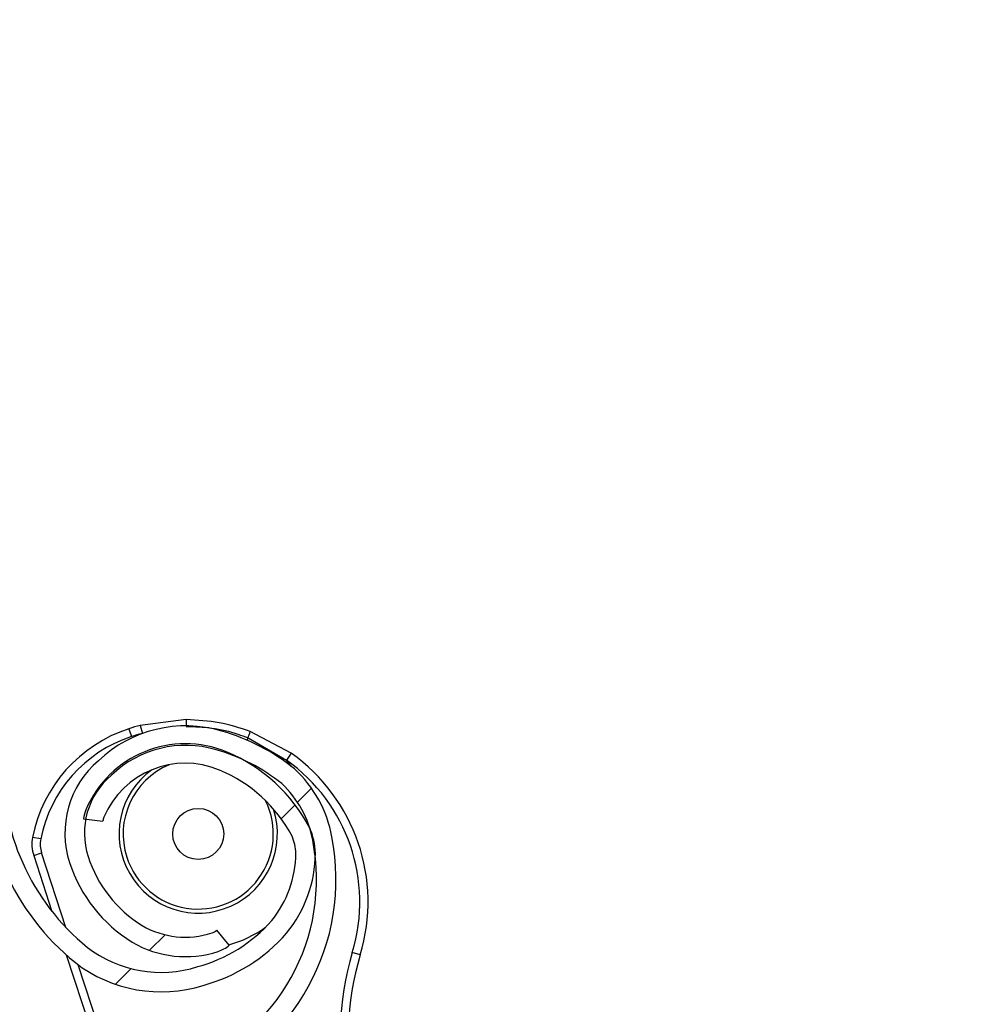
# Model space of a CAD drawing. Header units: inches. Extents: x 170 to 284, y 215 to 248.
# Tile 864 of 1056: x 235.944 to 236.064, y 224.978 to 225.1. Entities that reach past the tile are written whole.
import ezdxf

# ---------------------------------------------------------------- set-up
doc = ezdxf.new("R2010")
doc.units = ezdxf.units.IN
doc.header["$LTSCALE"] = 0.25
doc.header["$MEASUREMENT"] = 0
doc.layers.add('RH TOP OF HOOD', color=7, linetype='Continuous')
pattern_1 = [(45, (225.4196035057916, 218.4993357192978), (-0.03026527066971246, 0.03026527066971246), [])]

msp = doc.modelspace()

# ---------------------------------------------------------------- hatches: boundary and pattern name
at = {"layer": 'RH TOP OF HOOD'}
h = msp.add_hatch(dxfattribs=at)
h.set_pattern_fill('ANSI31', color=256, scale=0.34241245, angle=2.8e-322, style=0)
h.set_pattern_definition([(45, (225.4529552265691, 218.4993357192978), (-0.03026527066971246, 0.03026527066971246), [])])
edge = h.paths.add_edge_path(flags=0)
edge.add_arc((235.7395956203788, 224.3915581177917), 0.021400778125, 89.9999999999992, 390.52248781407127, ccw=False)
edge.add_line((235.7395956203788, 224.4129588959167), (235.8123582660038, 224.4129588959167))
edge.add_arc((235.8123582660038, 224.8238538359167), 0.4108949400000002, 270, 450.0000000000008)
edge.add_line((235.8123582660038, 225.2347487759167), (235.3287006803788, 225.2347487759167))
edge.add_arc((235.3287006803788, 225.2390289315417), 0.004280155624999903, 180.0000000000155, 269.9999999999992, ccw=False)
edge.add_line((235.3244205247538, 225.2390289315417), (235.3244205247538, 225.2818304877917))
edge.add_arc((235.3287006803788, 225.2818304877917), 0.004280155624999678, 360, 540, ccw=False)
edge.add_line((235.3329808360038, 225.2818304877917), (235.3329808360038, 225.2390289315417))
edge.add_line((235.3329808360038, 225.2390289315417), (235.3297484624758, 225.2390289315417))
edge.add_line((235.3297484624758, 225.2390289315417), (235.3297484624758, 225.2818304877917))
edge.add_arc((235.3287006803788, 225.2818304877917), 0.001047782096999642, 360, 540.0000000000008)
edge.add_line((235.3276528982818, 225.2818304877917), (235.3276528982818, 225.2390289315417))
edge.add_arc((235.3287006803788, 225.2390289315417), 0.001047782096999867, 180, 270)
edge.add_line((235.3287006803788, 225.2379811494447), (235.8123582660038, 225.2379811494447))
edge.add_arc((235.8123582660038, 224.8238538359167), 0.4141273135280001, 269.9999999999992, 450, ccw=False)
edge.add_line((235.8123582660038, 224.4097265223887), (235.7395956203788, 224.4097265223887))
edge.add_arc((235.7395956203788, 224.3915581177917), 0.018168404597, 450.0000000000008, 750.5224878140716)
edge.add_arc((235.754343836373, 224.4002532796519), 0.001047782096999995, 390.5224878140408, 495.0000000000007)
edge.add_line((235.753602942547, 224.4009941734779), (235.7449077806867, 224.3922990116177))
edge.add_line((235.7449077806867, 224.3922990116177), (235.7426221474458, 224.3945846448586))
edge.add_line((235.7426221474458, 224.3945846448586), (235.751317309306, 224.4032798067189))
edge.add_arc((235.754343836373, 224.4002532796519), 0.004280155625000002, 390.522487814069, 495.0000000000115, ccw=False)
h = msp.add_hatch(dxfattribs=at)
h.set_pattern_fill('ANSI31', color=256, scale=0.34241245, style=0)
h.set_pattern_definition(pattern_1)
edge = h.paths.add_edge_path(flags=0)
edge.add_line((235.7790065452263, 225.2304686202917), (235.4365940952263, 225.2304686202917))
edge.add_line((235.4365940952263, 225.2304686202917), (235.4365940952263, 225.2347487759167))
edge.add_line((235.4365940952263, 225.2347487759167), (235.7790065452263, 225.2347487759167))
edge.add_arc((235.7790065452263, 224.8238538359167), 0.4108949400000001, 269.9999999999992, 450, ccw=False)
edge.add_line((235.7790065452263, 224.4129588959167), (235.7062438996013, 224.4129588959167))
edge.add_line((235.7062438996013, 224.4129588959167), (235.7062438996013, 224.4172390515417))
edge.add_line((235.7062438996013, 224.4172390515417), (235.7790065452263, 224.4172390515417))
edge.add_arc((235.7790065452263, 224.8238538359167), 0.406614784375, 270, 450.0000000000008)
h = msp.add_hatch(dxfattribs=at)
h.set_pattern_fill('ANSI31', color=256, scale=0.34241245, angle=2.8e-322, style=0)
h.set_pattern_definition(pattern_1)
edge = h.paths.add_edge_path(flags=0)
edge.add_arc((235.7834019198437, 225.0727969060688), 0.001712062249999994, 337.1636403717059, 359.3740606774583)
edge.add_line((235.7851138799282, 225.0727782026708), (235.7875277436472, 225.0727518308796))
edge.add_arc((235.7834019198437, 225.0727969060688), 0.004126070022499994, 337.1636403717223, 359.37406067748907, ccw=False)
edge.add_arc((235.7751970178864, 225.0762520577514), 0.01302879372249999, 288.63980774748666, 337.1636403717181, ccw=False)
edge.add_arc((235.7739415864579, 225.0813877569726), 0.01830194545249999, 247.1636403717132, 287.2250133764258, ccw=False)
edge.add_arc((235.7714033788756, 225.0753603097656), 0.01176186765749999, 179.3044980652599, 247.1636403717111, ccw=False)
edge.add_arc((235.7752916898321, 225.0762121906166), 0.01566536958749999, 122.42070840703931, 182.5944401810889, ccw=False)
edge.add_arc((235.7807375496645, 225.0682344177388), 0.02532140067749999, 460.0178885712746, 483.1445737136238, ccw=False)
edge.add_arc((235.7780306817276, 225.0782168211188), 0.01504902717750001, 419.31935873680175, 456.4782900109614, ccw=False)
edge.add_arc((235.7719760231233, 225.0672797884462), 0.02754708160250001, 340.4721435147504, 420.0962141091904, ccw=False)
edge.add_arc((235.8064998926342, 225.0562710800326), 0.008748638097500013, 528.1222592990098, 675.1050725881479)
edge.add_arc((235.8562581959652, 225.0137686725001), 0.05672062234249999, 426.7342761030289, 500.1735401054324, ccw=False)
edge.add_arc((235.7959140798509, 224.8673823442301), 0.2150521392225, 410.5896679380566, 427.3696940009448, ccw=False)
edge.add_arc((235.9133579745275, 225.0119038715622), 0.02884824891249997, 352.32248383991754, 408.5773971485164, ccw=False)
edge.add_arc((235.9703530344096, 225.0067024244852), 0.0284373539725, 537.2842342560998, 590.8827079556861)
edge.add_arc((235.9615196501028, 224.9964896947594), 0.01494630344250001, 232.4550811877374, 287.7108324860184)
edge.add_arc((235.9611760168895, 225.0003497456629), 0.0187470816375, 285.1215149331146, 318.6032563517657)
edge.add_arc((235.9647618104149, 224.996424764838), 0.0134739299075, 321.0411977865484, 359.4372861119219)
edge.add_arc((235.972227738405, 224.9960673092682), 0.006011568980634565, 362.1461729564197, 382.8812140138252)
edge.add_arc((235.9617369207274, 224.989859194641), 0.01816498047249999, 388.0629004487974, 427.163640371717)
edge.add_arc((235.9645409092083, 224.9965177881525), 0.01094007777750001, 427.1636403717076, 517.1636403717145)
edge.add_arc((235.956178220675, 225.0000393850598), 0.001866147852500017, 517.1636403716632, 532.8058868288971)
edge.add_line((235.9543267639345, 225.0002730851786), (235.951931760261, 225.0005753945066))
edge.add_arc((235.956178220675, 225.0000393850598), 0.004280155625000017, 517.1636403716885, 532.805886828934, ccw=False)
edge.add_arc((235.9645409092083, 224.9965177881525), 0.01335408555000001, 427.16364037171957, 517.1636403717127, ccw=False)
edge.add_arc((235.9617369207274, 224.989859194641), 0.020578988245, 387.77499868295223, 427.1636403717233, ccw=False)
edge.add_arc((235.972227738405, 224.9960673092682), 0.008425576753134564, 361.7413075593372, 383.66335128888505, ccw=False)
edge.add_arc((235.9647618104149, 224.996424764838), 0.01588793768, 320.85394262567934, 359.63422106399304, ccw=False)
edge.add_arc((235.9611760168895, 225.0003497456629), 0.02116108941, 285.2681711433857, 318.7408121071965, ccw=False)
edge.add_arc((235.9615196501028, 224.9964896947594), 0.01736031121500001, 232.34388850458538, 287.52949369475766, ccw=False)
edge.add_arc((235.9703530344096, 225.0067024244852), 0.030851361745, 177.0817976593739, 230.9431779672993, ccw=False)
edge.add_arc((235.9133579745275, 225.0119038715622), 0.02643424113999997, 352.105349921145, 408.4872534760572)
edge.add_arc((235.7959140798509, 224.8673823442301), 0.21263813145, 410.6013088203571, 427.3733299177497)
edge.add_arc((235.8562581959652, 225.0137686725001), 0.05430661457, 426.7202670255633, 500.278175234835)
edge.add_arc((235.8064998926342, 225.0562710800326), 0.01116264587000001, 167.2246792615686, 315.6927275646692, ccw=False)
edge.add_arc((235.7719760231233, 225.0672797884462), 0.02513307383, 340.1350405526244, 420.1342981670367)
edge.add_arc((235.7780306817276, 225.0782168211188), 0.01263501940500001, 419.2466876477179, 456.1463371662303)
edge.add_arc((235.7807375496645, 225.0682344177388), 0.022907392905, 460.2079467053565, 483.1833555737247)
edge.add_arc((235.7752916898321, 225.0762121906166), 0.01325136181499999, 482.3558808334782, 542.8988901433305)
edge.add_arc((235.7714033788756, 225.0753603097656), 0.009347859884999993, 538.8861644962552, 607.1636403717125)
edge.add_arc((235.7739415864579, 225.0813877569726), 0.01588793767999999, 247.1636403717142, 287.1158192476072)
edge.add_arc((235.7751970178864, 225.0762520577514), 0.01061478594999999, 288.7981416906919, 337.1636403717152)
h = msp.add_hatch(dxfattribs=at)
h.set_pattern_fill('ANSI32', color=256, scale=0.34241245, angle=2.8e-322, style=0)
h.set_pattern_definition([(45, (225.4196035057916, 218.4993357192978), (-0.09079581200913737, 0.09079581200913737), []), (45, (225.4801340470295, 218.4993357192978), (-0.09079581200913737, 0.09079581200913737), [])])
edge = h.paths.add_edge_path(flags=0)
edge.add_arc((235.7790065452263, 224.8238538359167), 0.2182879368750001, 180, 540, ccw=False)
edge = h.paths.add_edge_path(flags=0)
edge.add_arc((235.7790065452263, 224.8238538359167), 0.2097276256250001, 180, 540, ccw=False)
h = msp.add_hatch(dxfattribs=at)
h.set_pattern_fill('ANSI31', color=256, scale=0.34241245, angle=2.8e-322, style=0)
h.set_pattern_definition(pattern_1)
edge = h.paths.add_edge_path(flags=0)
edge.add_arc((235.9673115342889, 224.9880571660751), 0.001712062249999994, 288.1322229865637, 310.3426432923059)
edge.add_line((235.9684198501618, 224.9867522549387), (235.9699825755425, 224.9849123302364))
edge.add_arc((235.9673115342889, 224.9880571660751), 0.004126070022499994, 288.1322229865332, 310.3426432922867, ccw=False)
edge.add_arc((235.9645409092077, 224.9965177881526), 0.01302879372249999, 239.6083903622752, 288.1322229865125, ccw=False)
edge.add_arc((235.9675956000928, 225.0008329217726), 0.01830194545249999, 198.1322229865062, 238.19359599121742, ccw=False)
edge.add_arc((235.9613802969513, 224.9987975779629), 0.01176186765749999, 130.2730806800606, 198.1322229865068, ccw=False)
edge.add_arc((235.9645728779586, 224.9964201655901), 0.01566536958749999, 433.3892910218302, 493.5630227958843, ccw=False)
edge.add_arc((235.9621196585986, 224.9870775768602), 0.02532140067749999, 410.98647118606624, 434.1131563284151, ccw=False)
edge.add_arc((235.9678823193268, 224.9956663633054), 0.01504902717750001, 370.2879413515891, 407.4468726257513, ccw=False)
edge.add_arc((235.9556543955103, 224.9930672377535), 0.02754708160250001, 291.4407261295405, 371.0647967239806, ccw=False)
edge.add_arc((235.9699774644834, 224.9597815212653), 0.008748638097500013, 479.0908419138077, 626.0736552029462)
edge.add_arc((235.9705089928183, 224.8943440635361), 0.05672062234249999, 377.70285871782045, 451.14212272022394, ccw=False)
edge.add_arc((235.8204128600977, 224.8439305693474), 0.2150521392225, 361.5582505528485, 378.3382766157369, ccw=False)
edge.add_arc((236.00653812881, 224.8500071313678), 0.02884824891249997, 303.2910664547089, 359.5459797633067, ccw=False)
edge.add_arc((236.0399792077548, 224.8035616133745), 0.0284373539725, 488.2528168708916, 541.8512905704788)
edge.add_arc((236.0264763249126, 224.8035355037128), 0.01494630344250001, 183.423663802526, 238.6794151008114)
edge.add_arc((236.0291656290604, 224.8063257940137), 0.0187470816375, 236.0900975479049, 269.5718389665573)
edge.add_arc((236.0285530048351, 224.8010448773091), 0.0134739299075, 272.0097804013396, 310.4058687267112)
edge.add_arc((236.03317810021, 224.795173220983), 0.006011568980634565, 313.1147555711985, 333.8497966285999)
edge.add_arc((236.0216122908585, 224.7990241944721), 0.01816498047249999, 339.0314830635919, 378.1322229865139)
edge.add_arc((236.0284784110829, 224.8012726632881), 0.01094007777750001, 378.1322229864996, 468.1322229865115)
edge.add_arc((236.0256545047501, 224.8098959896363), 0.001866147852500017, 468.1322229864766, 483.774469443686)
edge.add_line((236.0246170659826, 224.8114471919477), (236.0232750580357, 224.813453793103))
edge.add_arc((236.0256545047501, 224.8098959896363), 0.004280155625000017, 468.13222298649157, 483.7744694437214, ccw=False)
edge.add_arc((236.0284784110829, 224.8012726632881), 0.01335408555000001, 378.1322229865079, 468.13222298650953, ccw=False)
edge.add_arc((236.0216122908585, 224.7990241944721), 0.020578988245, 338.7435812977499, 378.13222298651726, ccw=False)
edge.add_arc((236.03317810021, 224.795173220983), 0.008425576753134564, 312.7098901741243, 334.631933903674, ccw=False)
edge.add_arc((236.0285530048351, 224.8010448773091), 0.01588793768, 271.82252524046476, 310.60280367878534, ccw=False)
edge.add_arc((236.0291656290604, 224.8063257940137), 0.02116108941, 236.2367537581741, 269.7093947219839, ccw=False)
edge.add_arc((236.0264763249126, 224.8035355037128), 0.01736031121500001, 183.3124711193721, 238.498076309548, ccw=False)
edge.add_arc((236.0399792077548, 224.8035616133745), 0.030851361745, 128.0503802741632, 181.9117605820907, ccw=False)
edge.add_arc((236.00653812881, 224.8500071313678), 0.02643424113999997, 303.0739325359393, 359.4558360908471)
edge.add_arc((235.8204128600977, 224.8439305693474), 0.21263813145, 361.5698914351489, 378.3419125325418)
edge.add_arc((235.9705089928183, 224.8943440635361), 0.05430661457, 377.6888496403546, 451.2467578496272)
edge.add_arc((235.9699774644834, 224.9597815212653), 0.01116264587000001, 118.193261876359, 266.66131017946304, ccw=False)
edge.add_arc((235.9556543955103, 224.9930672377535), 0.02513307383, 291.1036231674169, 371.1028807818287)
edge.add_arc((235.9678823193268, 224.9956663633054), 0.01263501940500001, 370.2152702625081, 407.1149197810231)
edge.add_arc((235.9621196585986, 224.9870775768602), 0.022907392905, 411.1765293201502, 434.1519381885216)
edge.add_arc((235.9645728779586, 224.9964201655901), 0.01325136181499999, 433.3244634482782, 493.8674727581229)
edge.add_arc((235.9613802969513, 224.9987975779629), 0.009347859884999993, 489.8547471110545, 558.132222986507)
edge.add_arc((235.9675956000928, 225.0008329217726), 0.01588793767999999, 198.1322229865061, 238.0844018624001)
edge.add_arc((235.9645409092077, 224.9965177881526), 0.01061478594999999, 239.7667243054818, 288.1322229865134)

# ---------------------------------------------------------------- linework, layer by layer
for p, q in [((235.964660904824, 225.0128551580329), (235.9589597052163, 225.0121466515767)), ((235.9575416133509, 225.0117330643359), (235.9578613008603, 225.0107568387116)), ((235.9589597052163, 225.0121466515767), (235.9592149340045, 225.0111516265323)), ((235.9776476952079, 225.0086903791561), (235.9725770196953, 225.0113911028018)), ((235.9723024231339, 225.0106025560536), (235.9721582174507, 225.0103240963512)), ((235.9723024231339, 225.0106025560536), (235.9770534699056, 225.0078524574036)), ((235.9776476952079, 225.0086903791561), (235.9770534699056, 225.0078524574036)), ((235.9776718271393, 225.0070601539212), (235.9770534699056, 225.0078524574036)), ((235.951931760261, 225.0005753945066), (235.9543267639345, 225.0002730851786)), ((235.9466241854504, 224.9980706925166), (235.9456165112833, 224.9982702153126)), ((235.9457527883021, 224.9960203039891), (235.9467290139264, 224.9963399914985)), ((235.9497566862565, 224.9870944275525), (235.9467290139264, 224.9963399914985)), ((235.9457527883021, 224.9960203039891), (235.9480194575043, 224.9890986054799)), ((235.9699825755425, 224.9849123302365), (235.9684198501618, 224.9867522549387)), ((235.9497848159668, 224.9837077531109), (235.9642242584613, 224.9396142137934)), ((235.9862079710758, 224.9837194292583), (235.985224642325, 224.984016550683)), ((235.9588208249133, 224.9594153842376), (235.9512679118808, 224.9824796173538))]:
    msp.add_line(p, q, dxfattribs=at)
for centre, radius in [((235.7790065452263, 224.8238538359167), 0.218287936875), ((235.7790065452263, 224.8238538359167), 0.2097276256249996), ((235.7790065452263, 224.8238538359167), 0.20865758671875), ((235.9661352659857, 224.99869383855), 0.00315523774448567)]:
    msp.add_circle(centre, radius, dxfattribs=at)
for centre, radius, start, end in [((235.7790065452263, 224.8238538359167), 0.4141273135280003, 269.9999999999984, 90), ((235.7790065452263, 224.8238538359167), 0.4108949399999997, 269.9999999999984, 90), ((235.7790065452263, 224.8238538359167), 0.406614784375, 269.9999999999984, 90), ((235.972866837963, 225.0122030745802), 0.008231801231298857, 175.4565454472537, 180.8190187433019), ((235.9630828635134, 224.994811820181), 0.01780544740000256, 108.1322229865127, 168.8001128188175), ((235.9645728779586, 224.9964201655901), 0.01566536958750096, 73.3892910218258, 133.5630227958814), ((235.9645747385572, 224.9902561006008), 0.02259922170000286, 104.3864820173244, 108.1322229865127), ((235.9645747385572, 224.9902561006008), 0.02157198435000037, 104.3864820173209, 108.1322229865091), ((235.9621196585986, 224.9870775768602), 0.02532140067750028, 50.98647118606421, 74.11315632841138), ((235.9642123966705, 225.0138618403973), 0.00872189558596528, 338.056635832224, 343.5439434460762), ((235.9630828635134, 224.994811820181), 0.01677821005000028, 108.1322229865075, 168.8001128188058), ((235.9645409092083, 224.9965177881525), 0.01335408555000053, 67.16364037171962, 157.163640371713), ((235.9645728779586, 224.9964201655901), 0.01325136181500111, 73.32446344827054, 133.8674727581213), ((235.9621196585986, 224.9870775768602), 0.02290739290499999, 51.17652932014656, 74.1519381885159), ((235.9617369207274, 224.989859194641), 0.0205789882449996, 27.77499868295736, 67.16364037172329), ((235.9645747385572, 224.9902561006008), 0.02259922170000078, 343.1873466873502, 54.65704462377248), ((235.9703530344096, 225.0067024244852), 0.03085136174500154, 177.0817976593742, 230.9431779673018), ((235.9703530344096, 225.0067024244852), 0.02843735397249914, 177.2842342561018, 230.8827079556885), ((235.9613802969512, 224.9987975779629), 0.01176186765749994, 130.2730806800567, 198.1322229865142), ((235.9645409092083, 224.9965177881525), 0.01094007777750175, 67.16364037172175, 157.163640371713), ((235.9645747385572, 224.9902561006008), 0.02157198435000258, 343.1873466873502, 54.65704462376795), ((235.9661352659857, 224.99869383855), 0.009810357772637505, 125.9876784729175, 18.28531685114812), ((235.9661352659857, 224.99869383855), 0.009303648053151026, 112.7734453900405, 198.1322229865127), ((235.9617369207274, 224.989859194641), 0.01816498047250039, 28.06290044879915, 67.16364037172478), ((235.9678823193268, 224.9956663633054), 0.01504902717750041, 10.2879413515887, 47.44687262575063), ((235.9613802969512, 224.9987975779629), 0.009347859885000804, 129.8547471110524, 198.1322229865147), ((235.9678823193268, 224.9956663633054), 0.01263501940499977, 10.2152702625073, 47.11491978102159), ((235.9661352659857, 224.99869383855), 0.009303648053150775, 198.1322229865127, 26.2004316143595), ((235.9561782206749, 225.0000393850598), 0.004280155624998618, 157.1636403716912, 172.8058868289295), ((235.9561782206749, 225.0000393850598), 0.001866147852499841, 157.1636403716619, 172.8058868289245), ((235.972227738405, 224.9960673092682), 0.008425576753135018, 1.741307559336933, 23.66335128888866), ((235.9499830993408, 224.9974056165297), 0.004451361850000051, 168.8001128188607, 198.13222298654), ((235.9499830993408, 224.9974056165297), 0.003424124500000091, 168.8001128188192, 198.1322229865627), ((235.9556543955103, 224.9930672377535), 0.02513307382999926, 291.1036231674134, 11.10288078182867), ((235.9556543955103, 224.9930672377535), 0.02754708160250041, 291.4407261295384, 11.06479672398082), ((235.972227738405, 224.9960673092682), 0.006011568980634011, 2.146172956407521, 22.8812140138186), ((235.9675956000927, 225.0008329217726), 0.01830194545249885, 198.1322229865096, 238.1935959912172), ((235.9675956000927, 225.0008329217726), 0.01588793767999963, 198.132222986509, 238.0844018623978), ((235.9647618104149, 224.996424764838), 0.01347392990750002, 321.0411977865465, 359.437286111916), ((235.9647618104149, 224.996424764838), 0.01588793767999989, 320.8539426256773, 359.6342210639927), ((235.9611760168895, 225.0003497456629), 0.01874708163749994, 285.1215149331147, 318.6032563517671), ((235.9645409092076, 224.9965177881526), 0.01061478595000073, 239.7667243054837, 288.1322229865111), ((235.9673115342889, 224.9880571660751), 0.00171206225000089, 288.132222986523, 310.3426432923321), ((235.9661352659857, 224.99869383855), 0.01425087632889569, 285.4911195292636, 305.84481894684), ((235.9611760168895, 225.0003497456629), 0.02116108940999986, 285.2681711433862, 318.7408121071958), ((235.9615196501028, 224.9964896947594), 0.01494630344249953, 232.4550811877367, 287.7108324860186), ((235.9645409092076, 224.9965177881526), 0.01302879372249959, 239.6083903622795, 288.1322229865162), ((235.9673115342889, 224.9880571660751), 0.004126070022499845, 288.1322229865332, 310.3426432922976), ((236.0189855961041, 224.9738153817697), 0.03526848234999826, 163.1873466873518, 193.9035266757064), ((236.0189855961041, 224.9738153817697), 0.03424124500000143, 163.1873466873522, 193.9035266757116), ((235.9615196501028, 224.9964896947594), 0.01736031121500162, 232.343888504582, 287.5294936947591)]:
    msp.add_arc(centre, radius, start, end, dxfattribs=at)
for points, knots in [([(235.9725770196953, 225.0113911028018), (235.9713119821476, 225.011806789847), (235.9687398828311, 225.0126519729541), (235.9660352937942, 225.0127866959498), (235.964660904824, 225.0128551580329)], [0, 0, 0, 0, 0.4918307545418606, 1, 1, 1, 1]), ([(235.9646353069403, 225.0120205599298), (235.9657068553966, 225.0119890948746), (235.9678810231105, 225.011925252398), (235.9704454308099, 225.0113082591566), (235.9718884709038, 225.0107598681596), (235.9723024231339, 225.0106025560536)], [0, 0, 0, 0, 0.4093476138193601, 0.8305647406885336, 1, 1, 1, 1])]:
    msp.add_open_spline(points, degree=3, knots=knots, dxfattribs=at)

doc.saveas('drawing.dxf')
